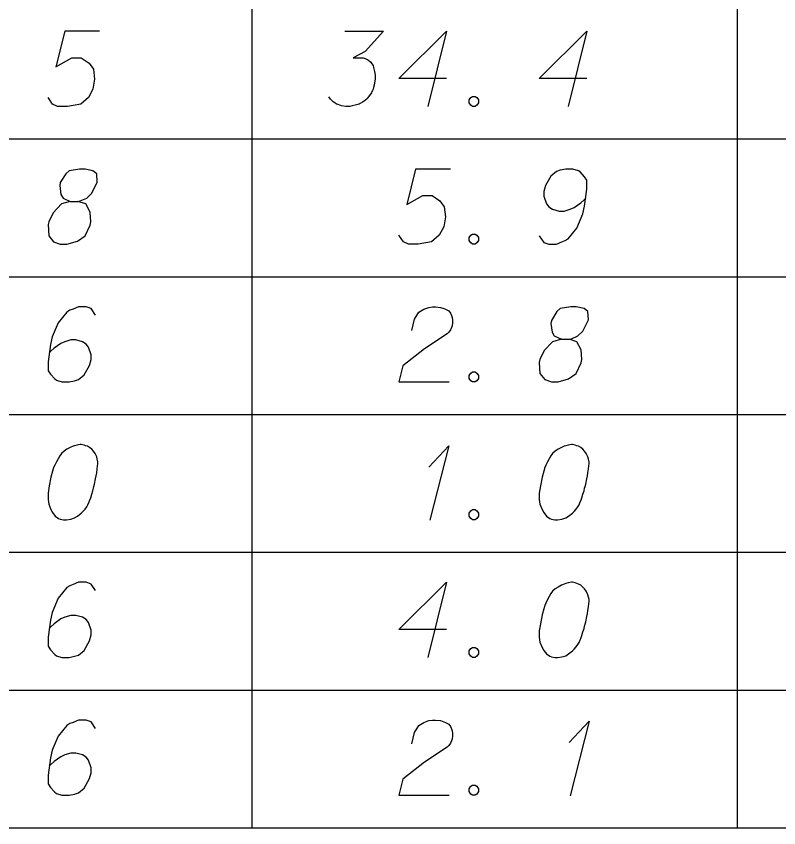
# Model space of a CAD drawing. Extents: x 2074207 to 2076812, y 516372 to 523312.
# Drawn here: x 2076573.1 to 2076621.8, y 519619.2 to 519671.1 of the extents above; entities that cross this region are included whole.
import ezdxf

# ---------------------------------------------------------------- set-up
doc = ezdxf.new("R2010")
doc.units = 0
for name, color, linetype in [('Prop DirtTable_ Soil Test Results - Outline (Major)', 7, 'Continuous'), ('Prop DirtTable_ Soil Test Results - Outline (Minor)', 7, 'Continuous'), ('Prop DirtTable_ Soil Test Results - Tx (Sample Data)', 7, 'Continuous')]:
    doc.layers.add(name, color=color, linetype=linetype)

msp = doc.modelspace()

# ---------------------------------------------------------------- linework, layer by layer
at = {"layer": 'Prop DirtTable_ Soil Test Results - Outline (Major)'}
msp.add_line((2076260.609, 519619.21), (2076811.903, 519619.21), dxfattribs=at)
at = {"layer": 'Prop DirtTable_ Soil Test Results - Outline (Minor)'}
for p, q in [((2076588.114, 519672.01), (2076588.114, 519663.21)), ((2076619.134, 519663.21), (2076619.134, 519672.01)), ((2076260.609, 519663.21), (2076811.903, 519663.21)), ((2076260.609, 519663.21), (2076811.903, 519663.21)), ((2076588.114, 519663.21), (2076588.114, 519654.41)), ((2076619.134, 519654.41), (2076619.134, 519663.21)), ((2076260.609, 519654.41), (2076811.903, 519654.41)), ((2076260.609, 519654.41), (2076811.903, 519654.41)), ((2076588.114, 519654.41), (2076588.114, 519645.61)), ((2076619.134, 519645.61), (2076619.134, 519654.41)), ((2076260.609, 519645.61), (2076811.903, 519645.61)), ((2076260.609, 519645.61), (2076811.903, 519645.61)), ((2076588.114, 519645.61), (2076588.114, 519636.81)), ((2076619.134, 519636.81), (2076619.134, 519645.61)), ((2076260.609, 519636.81), (2076811.903, 519636.81)), ((2076260.609, 519636.81), (2076811.903, 519636.81)), ((2076588.114, 519636.81), (2076588.114, 519628.01)), ((2076619.134, 519628.01), (2076619.134, 519636.81)), ((2076260.609, 519628.01), (2076811.903, 519628.01)), ((2076260.609, 519628.01), (2076811.903, 519628.01)), ((2076588.114, 519628.01), (2076588.114, 519619.21)), ((2076619.134, 519619.21), (2076619.134, 519628.01)), ((2076260.609, 519619.21), (2076811.903, 519619.21))]:
    msp.add_line(p, q, dxfattribs=at)
at = {"layer": 'Prop DirtTable_ Soil Test Results - Tx (Sample Data)'}
for points in [[(2076578.396, 519670.091), (2076576.174, 519670.091), (2076575.609, 519667.823), (2076576.632, 519668.39), (2076577.232, 519668.39), (2076577.726, 519668.05), (2076578.008, 519667.672), (2076578.079, 519667.03), (2076577.973, 519666.387), (2076577.691, 519665.858), (2076577.197, 519665.442), (2076576.35, 519665.291), (2076575.715, 519665.291), (2076575.398, 519665.442), (2076575.116, 519665.858)], [(2076594.059, 519670.091), (2076596.528, 519670.091), (2076595.364, 519668.806), (2076594.588, 519668.39), (2076595.223, 519668.39), (2076595.364, 519668.352), (2076595.434, 519668.315), (2076595.505, 519668.277), (2076595.575, 519668.239), (2076595.717, 519668.126), (2076595.787, 519668.012), (2076595.858, 519667.899), (2076595.893, 519667.785), (2076595.963, 519667.521), (2076595.999, 519667.294), (2076595.999, 519667.181), (2076595.999, 519667.03), (2076595.963, 519666.803), (2076595.928, 519666.652), (2076595.893, 519666.5), (2076595.858, 519666.387), (2076595.822, 519666.311), (2076595.787, 519666.236), (2076595.752, 519666.16), (2076595.681, 519666.047), (2076595.575, 519665.896), (2076595.47, 519665.782), (2076595.399, 519665.707), (2076595.293, 519665.631), (2076595.187, 519665.555), (2076595.046, 519665.48), (2076594.976, 519665.442), (2076594.729, 519665.367), (2076594.517, 519665.329), (2076594.376, 519665.291), (2076594.129, 519665.291), (2076593.847, 519665.329), (2076593.741, 519665.367), (2076593.635, 519665.404), (2076593.529, 519665.442), (2076593.424, 519665.518), (2076593.318, 519665.593), (2076593.141, 519665.744), (2076593.036, 519665.896)], [(2076600.549, 519667.067), (2076597.516, 519667.067), (2076600.549, 519670.091), (2076599.35, 519665.291)], [(2076609.509, 519667.067), (2076606.476, 519667.067), (2076609.509, 519670.091), (2076608.31, 519665.291)], [(2076602.207, 519665.933), (2076602.384, 519665.933), (2076602.489, 519665.858), (2076602.595, 519665.707), (2076602.595, 519665.518), (2076602.489, 519665.367), (2076602.384, 519665.291), (2076602.207, 519665.291), (2076602.101, 519665.367), (2076601.996, 519665.518), (2076601.996, 519665.707), (2076602.101, 519665.858), (2076602.207, 519665.933)], [(2076576.527, 519659.212), (2076577.02, 519659.212), (2076577.162, 519659.25), (2076577.585, 519659.439), (2076577.902, 519659.741), (2076578.255, 519660.459), (2076578.22, 519660.989), (2076577.973, 519661.178), (2076577.479, 519661.291), (2076577.126, 519661.291), (2076576.456, 519661.178), (2076576.244, 519660.989), (2076575.892, 519660.422), (2076575.856, 519660.233), (2076575.927, 519659.666), (2076576.068, 519659.439), (2076576.527, 519659.212), (2076575.962, 519659.061), (2076575.433, 519658.494), (2076575.151, 519657.927), (2076575.116, 519657.738), (2076575.151, 519657.02), (2076575.468, 519656.642), (2076575.892, 519656.491), (2076576.315, 519656.491), (2076576.985, 519656.68), (2076577.479, 519657.02), (2076577.797, 519657.7), (2076577.832, 519657.927), (2076577.797, 519658.532), (2076577.514, 519659.061), (2076577.02, 519659.212)], [(2076600.796, 519661.291), (2076598.574, 519661.291), (2076598.009, 519659.023), (2076599.032, 519659.59), (2076599.632, 519659.59), (2076600.126, 519659.25), (2076600.408, 519658.872), (2076600.479, 519658.23), (2076600.373, 519657.587), (2076600.091, 519657.058), (2076599.597, 519656.642), (2076598.75, 519656.491), (2076598.115, 519656.491), (2076597.798, 519656.642), (2076597.516, 519657.058)], [(2076606.476, 519657.02), (2076606.758, 519656.604), (2076607.075, 519656.491), (2076607.569, 519656.491), (2076607.922, 519656.642), (2076608.134, 519656.718), (2076608.31, 519656.831), (2076608.874, 519657.511), (2076609.262, 519658.418), (2076609.368, 519658.91), (2076609.509, 519660.006), (2076609.509, 519660.573), (2076609.368, 519660.8), (2076609.086, 519661.102), (2076608.98, 519661.178), (2076608.627, 519661.291), (2076608.169, 519661.291), (2076607.816, 519661.215), (2076607.569, 519661.14), (2076607.216, 519660.837), (2076606.864, 519660.233), (2076606.758, 519659.855), (2076606.758, 519659.552), (2076606.934, 519659.061), (2076607.075, 519658.872), (2076607.322, 519658.721), (2076607.746, 519658.607), (2076608.063, 519658.607), (2076608.451, 519658.721), (2076608.698, 519658.834), (2076609.121, 519659.137), (2076609.333, 519659.326), (2076609.439, 519659.439)], [(2076602.207, 519657.133), (2076602.384, 519657.133), (2076602.489, 519657.058), (2076602.595, 519656.907), (2076602.595, 519656.718), (2076602.489, 519656.567), (2076602.384, 519656.491), (2076602.207, 519656.491), (2076602.101, 519656.567), (2076601.996, 519656.718), (2076601.996, 519656.907), (2076602.101, 519657.058), (2076602.207, 519657.133)], [(2076578.149, 519651.962), (2076577.867, 519652.378), (2076577.55, 519652.491), (2076577.056, 519652.491), (2076576.703, 519652.34), (2076576.491, 519652.264), (2076576.315, 519652.151), (2076575.751, 519651.47), (2076575.363, 519650.563), (2076575.257, 519650.072), (2076575.116, 519648.976), (2076575.116, 519648.409), (2076575.257, 519648.182), (2076575.539, 519647.88), (2076575.645, 519647.804), (2076575.998, 519647.691), (2076576.456, 519647.691), (2076576.809, 519647.767), (2076577.056, 519647.842), (2076577.409, 519648.144), (2076577.761, 519648.749), (2076577.867, 519649.127), (2076577.867, 519649.43), (2076577.691, 519649.921), (2076577.55, 519650.11), (2076577.303, 519650.261), (2076576.879, 519650.374), (2076576.562, 519650.374), (2076576.174, 519650.261), (2076575.927, 519650.148), (2076575.504, 519649.845), (2076575.292, 519649.656), (2076575.186, 519649.543)], [(2076598.327, 519650.979), (2076598.503, 519651.697), (2076598.786, 519652.151), (2076599.103, 519652.34), (2076599.42, 519652.453), (2076599.667, 519652.491), (2076599.844, 519652.491), (2076600.161, 519652.453), (2076600.373, 519652.378), (2076600.479, 519652.34), (2076600.69, 519652.226), (2076600.796, 519652.075), (2076600.867, 519651.924), (2076600.902, 519651.811), (2076600.937, 519651.659), (2076600.937, 519651.47), (2076600.902, 519651.281), (2076600.867, 519651.168), (2076600.796, 519651.017), (2076600.69, 519650.866), (2076600.585, 519650.752), (2076599.138, 519649.807), (2076597.763, 519648.711), (2076597.516, 519647.691), (2076600.726, 519647.691)], [(2076607.887, 519650.412), (2076608.38, 519650.412), (2076608.522, 519650.45), (2076608.945, 519650.639), (2076609.262, 519650.941), (2076609.615, 519651.659), (2076609.58, 519652.189), (2076609.333, 519652.378), (2076608.839, 519652.491), (2076608.486, 519652.491), (2076607.816, 519652.378), (2076607.604, 519652.189), (2076607.252, 519651.622), (2076607.216, 519651.433), (2076607.287, 519650.866), (2076607.428, 519650.639), (2076607.887, 519650.412), (2076607.322, 519650.261), (2076606.793, 519649.694), (2076606.511, 519649.127), (2076606.476, 519648.938), (2076606.511, 519648.22), (2076606.828, 519647.842), (2076607.252, 519647.691), (2076607.675, 519647.691), (2076608.345, 519647.88), (2076608.839, 519648.22), (2076609.157, 519648.9), (2076609.192, 519649.127), (2076609.157, 519649.732), (2076608.874, 519650.261), (2076608.38, 519650.412)], [(2076602.207, 519648.333), (2076602.384, 519648.333), (2076602.489, 519648.258), (2076602.595, 519648.107), (2076602.595, 519647.918), (2076602.489, 519647.767), (2076602.384, 519647.691), (2076602.207, 519647.691), (2076602.101, 519647.767), (2076601.996, 519647.918), (2076601.996, 519648.107), (2076602.101, 519648.258), (2076602.207, 519648.333)], [(2076577.232, 519643.691), (2076577.162, 519643.691), (2076576.95, 519643.653), (2076576.809, 519643.615), (2076576.703, 519643.578), (2076576.527, 519643.502), (2076576.315, 519643.389), (2076576.139, 519643.275), (2076575.962, 519643.124), (2076575.856, 519642.973), (2076575.751, 519642.784), (2076575.645, 519642.595), (2076575.539, 519642.368), (2076575.468, 519642.217), (2076575.398, 519641.99), (2076575.292, 519641.612), (2076575.186, 519641.045), (2076575.116, 519640.592), (2076575.116, 519640.176), (2076575.151, 519639.874), (2076575.292, 519639.533), (2076575.398, 519639.344), (2076575.574, 519639.118), (2076575.786, 519638.967), (2076575.892, 519638.929), (2076576.103, 519638.891), (2076576.28, 519638.891), (2076576.562, 519638.929), (2076576.809, 519639.004), (2076576.985, 519639.118), (2076577.232, 519639.307), (2076577.338, 519639.42), (2076577.479, 519639.571), (2076577.585, 519639.722), (2076577.655, 519639.836), (2076577.726, 519640.025), (2076577.761, 519640.1), (2076577.832, 519640.289), (2076577.902, 519640.516), (2076577.973, 519640.743), (2076578.008, 519640.894), (2076578.043, 519641.007), (2076578.079, 519641.159), (2076578.149, 519641.499), (2076578.185, 519641.688), (2076578.22, 519641.877), (2076578.255, 519642.141), (2076578.29, 519642.481), (2076578.29, 519642.595), (2076578.255, 519642.746), (2076578.22, 519642.897), (2076578.114, 519643.124), (2076578.008, 519643.275), (2076577.902, 519643.389), (2076577.761, 519643.502), (2076577.62, 519643.578), (2076577.514, 519643.615), (2076577.409, 519643.653), (2076577.232, 519643.691)], [(2076599.42, 519642.255), (2076600.69, 519643.615), (2076599.491, 519638.853)], [(2076608.592, 519643.691), (2076608.522, 519643.691), (2076608.31, 519643.653), (2076608.169, 519643.615), (2076608.063, 519643.578), (2076607.887, 519643.502), (2076607.675, 519643.389), (2076607.499, 519643.275), (2076607.322, 519643.124), (2076607.216, 519642.973), (2076607.111, 519642.784), (2076607.005, 519642.595), (2076606.899, 519642.368), (2076606.828, 519642.217), (2076606.758, 519641.99), (2076606.652, 519641.612), (2076606.546, 519641.045), (2076606.476, 519640.592), (2076606.476, 519640.176), (2076606.511, 519639.874), (2076606.652, 519639.533), (2076606.758, 519639.344), (2076606.934, 519639.118), (2076607.146, 519638.967), (2076607.252, 519638.929), (2076607.463, 519638.891), (2076607.64, 519638.891), (2076607.922, 519638.929), (2076608.169, 519639.004), (2076608.345, 519639.118), (2076608.592, 519639.307), (2076608.698, 519639.42), (2076608.839, 519639.571), (2076608.945, 519639.722), (2076609.015, 519639.836), (2076609.086, 519640.025), (2076609.121, 519640.1), (2076609.192, 519640.289), (2076609.262, 519640.516), (2076609.333, 519640.743), (2076609.368, 519640.894), (2076609.403, 519641.007), (2076609.439, 519641.159), (2076609.509, 519641.499), (2076609.545, 519641.688), (2076609.58, 519641.877), (2076609.615, 519642.141), (2076609.65, 519642.481), (2076609.65, 519642.595), (2076609.615, 519642.746), (2076609.58, 519642.897), (2076609.474, 519643.124), (2076609.368, 519643.275), (2076609.262, 519643.389), (2076609.121, 519643.502), (2076608.98, 519643.578), (2076608.874, 519643.615), (2076608.769, 519643.653), (2076608.592, 519643.691)], [(2076602.207, 519639.533), (2076602.384, 519639.533), (2076602.489, 519639.458), (2076602.595, 519639.307), (2076602.595, 519639.118), (2076602.489, 519638.967), (2076602.384, 519638.891), (2076602.207, 519638.891), (2076602.101, 519638.967), (2076601.996, 519639.118), (2076601.996, 519639.307), (2076602.101, 519639.458), (2076602.207, 519639.533)], [(2076578.149, 519634.362), (2076577.867, 519634.778), (2076577.55, 519634.891), (2076577.056, 519634.891), (2076576.703, 519634.74), (2076576.491, 519634.664), (2076576.315, 519634.551), (2076575.751, 519633.87), (2076575.363, 519632.963), (2076575.257, 519632.472), (2076575.116, 519631.376), (2076575.116, 519630.809), (2076575.257, 519630.582), (2076575.539, 519630.28), (2076575.645, 519630.204), (2076575.998, 519630.091), (2076576.456, 519630.091), (2076576.809, 519630.167), (2076577.056, 519630.242), (2076577.409, 519630.544), (2076577.761, 519631.149), (2076577.867, 519631.527), (2076577.867, 519631.83), (2076577.691, 519632.321), (2076577.55, 519632.51), (2076577.303, 519632.661), (2076576.879, 519632.774), (2076576.562, 519632.774), (2076576.174, 519632.661), (2076575.927, 519632.548), (2076575.504, 519632.245), (2076575.292, 519632.056), (2076575.186, 519631.943)], [(2076600.549, 519631.867), (2076597.516, 519631.867), (2076600.549, 519634.891), (2076599.35, 519630.091)], [(2076608.592, 519634.891), (2076608.522, 519634.891), (2076608.31, 519634.853), (2076608.169, 519634.815), (2076608.063, 519634.778), (2076607.887, 519634.702), (2076607.675, 519634.589), (2076607.499, 519634.475), (2076607.322, 519634.324), (2076607.216, 519634.173), (2076607.111, 519633.984), (2076607.005, 519633.795), (2076606.899, 519633.568), (2076606.828, 519633.417), (2076606.758, 519633.19), (2076606.652, 519632.812), (2076606.546, 519632.245), (2076606.476, 519631.792), (2076606.476, 519631.376), (2076606.511, 519631.074), (2076606.652, 519630.733), (2076606.758, 519630.544), (2076606.934, 519630.318), (2076607.146, 519630.167), (2076607.252, 519630.129), (2076607.463, 519630.091), (2076607.64, 519630.091), (2076607.922, 519630.129), (2076608.169, 519630.204), (2076608.345, 519630.318), (2076608.592, 519630.507), (2076608.698, 519630.62), (2076608.839, 519630.771), (2076608.945, 519630.922), (2076609.015, 519631.036), (2076609.086, 519631.225), (2076609.121, 519631.3), (2076609.192, 519631.489), (2076609.262, 519631.716), (2076609.333, 519631.943), (2076609.368, 519632.094), (2076609.403, 519632.207), (2076609.439, 519632.359), (2076609.509, 519632.699), (2076609.545, 519632.888), (2076609.58, 519633.077), (2076609.615, 519633.341), (2076609.65, 519633.681), (2076609.65, 519633.795), (2076609.615, 519633.946), (2076609.58, 519634.097), (2076609.474, 519634.324), (2076609.368, 519634.475), (2076609.262, 519634.589), (2076609.121, 519634.702), (2076608.98, 519634.778), (2076608.874, 519634.815), (2076608.769, 519634.853), (2076608.592, 519634.891)], [(2076602.207, 519630.733), (2076602.384, 519630.733), (2076602.489, 519630.658), (2076602.595, 519630.507), (2076602.595, 519630.318), (2076602.489, 519630.167), (2076602.384, 519630.091), (2076602.207, 519630.091), (2076602.101, 519630.167), (2076601.996, 519630.318), (2076601.996, 519630.507), (2076602.101, 519630.658), (2076602.207, 519630.733)], [(2076578.149, 519625.562), (2076577.867, 519625.978), (2076577.55, 519626.091), (2076577.056, 519626.091), (2076576.703, 519625.94), (2076576.491, 519625.864), (2076576.315, 519625.751), (2076575.751, 519625.07), (2076575.363, 519624.163), (2076575.257, 519623.672), (2076575.116, 519622.576), (2076575.116, 519622.009), (2076575.257, 519621.782), (2076575.539, 519621.48), (2076575.645, 519621.404), (2076575.998, 519621.291), (2076576.456, 519621.291), (2076576.809, 519621.367), (2076577.056, 519621.442), (2076577.409, 519621.744), (2076577.761, 519622.349), (2076577.867, 519622.727), (2076577.867, 519623.03), (2076577.691, 519623.521), (2076577.55, 519623.71), (2076577.303, 519623.861), (2076576.879, 519623.974), (2076576.562, 519623.974), (2076576.174, 519623.861), (2076575.927, 519623.748), (2076575.504, 519623.445), (2076575.292, 519623.256), (2076575.186, 519623.143)], [(2076598.327, 519624.579), (2076598.503, 519625.297), (2076598.786, 519625.751), (2076599.103, 519625.94), (2076599.42, 519626.053), (2076599.667, 519626.091), (2076599.844, 519626.091), (2076600.161, 519626.053), (2076600.373, 519625.978), (2076600.479, 519625.94), (2076600.69, 519625.826), (2076600.796, 519625.675), (2076600.867, 519625.524), (2076600.902, 519625.411), (2076600.937, 519625.259), (2076600.937, 519625.07), (2076600.902, 519624.881), (2076600.867, 519624.768), (2076600.796, 519624.617), (2076600.69, 519624.466), (2076600.585, 519624.352), (2076599.138, 519623.407), (2076597.763, 519622.311), (2076597.516, 519621.291), (2076600.726, 519621.291)], [(2076608.38, 519624.655), (2076609.65, 519626.015), (2076608.451, 519621.253)], [(2076602.207, 519621.933), (2076602.384, 519621.933), (2076602.489, 519621.858), (2076602.595, 519621.707), (2076602.595, 519621.518), (2076602.489, 519621.367), (2076602.384, 519621.291), (2076602.207, 519621.291), (2076602.101, 519621.367), (2076601.996, 519621.518), (2076601.996, 519621.707), (2076602.101, 519621.858), (2076602.207, 519621.933)]]:
    msp.add_lwpolyline(points, dxfattribs=at)

doc.saveas('drawing.dxf')
